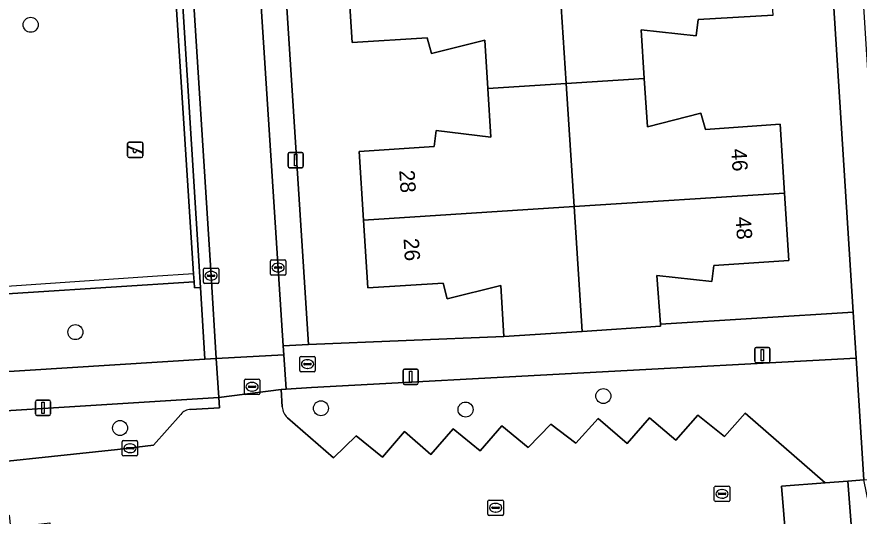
# Model space of a CAD drawing. Extents: x 159680 to 160786, y 387323 to 388340.
# Drawn here: x 160408.4 to 160463.2, y 387915.4 to 387947.9 of the extents above; entities that cross this region are included whole.
import ezdxf

# ---------------------------------------------------------------- set-up
doc = ezdxf.new("R2010")
doc.units = 0
for name, color, linetype in [('IMGEO_Boom', 7, 'Continuous'), ('IMGEO_Brandkraan', 7, 'Continuous'), ('IMGEO_Erf', 7, 'Continuous'), ('IMGEO_Groenvoorziening', 7, 'Continuous'), ('IMGEO_Hek', 7, 'Continuous'), ('IMGEO_Kolk', 7, 'Continuous'), ('IMGEO_Lichtmast', 7, 'Continuous'), ('IMGEO_Pand', 7, 'Continuous'), ('IMGEO_Pand_nummerreeks', 7, 'Continuous'), ('IMGEO_Rijbaan_lokaal_open', 7, 'Continuous'), ('IMGEO_Rioolput', 7, 'Continuous'), ('IMGEO_Speelvoorziening', 7, 'Continuous'), ('IMGEO_Voetpad_open', 7, 'Continuous')]:
    doc.layers.add(name, color=color, linetype=linetype)

msp = doc.modelspace()

# ---------------------------------------------------------------- linework, layer by layer
at = {"layer": 'IMGEO_Boom'}
for centre in [(160409.267, 387947.362), (160412.179, 387927.369), (160446.552, 387923.21), (160428.166, 387922.415), (160437.582, 387922.332), (160415.086, 387921.133)]:
    msp.add_circle(centre, 0.489, dxfattribs=at)
at = {"layer": 'IMGEO_Brandkraan'}
for p, q in [((160426.794, 387924.867), (160426.794, 387925.719)), ((160426.869, 387925.793), (160427.721, 387925.793)), ((160427.795, 387925.719), (160427.795, 387924.867)), ((160427.053, 387925.287), (160427.053, 387925.299)), ((160427.491, 387925.25), (160427.093, 387925.25)), ((160427.096, 387925.336), (160427.494, 387925.336)), ((160427.282, 387925.573), (160427.307, 387925.573)), ((160427.537, 387925.299), (160427.537, 387925.287)), ((160427.721, 387924.793), (160426.869, 387924.793)), ((160427.305, 387925.013), (160427.28, 387925.013))]:
    msp.add_line(p, q, dxfattribs=at)
for points in [[(160426.794, 387924.867), (160426.794, 387925.719)], [(160426.869, 387925.793), (160427.721, 387925.793)], [(160427.795, 387925.719), (160427.795, 387924.867)], [(160427.721, 387924.793), (160426.869, 387924.793)]]:
    msp.add_lwpolyline(points, dxfattribs=at)
for centre, radius, start, end in [((160426.871, 387925.717), 0.0765, 91.552, 178.448), ((160426.871, 387925.717), 0.0765, 91.552, 178.448), ((160427.719, 387925.717), 0.0765, 1.552, 88.448), ((160427.719, 387925.717), 0.0765, 1.552, 88.448), ((160427.093, 387925.296), 0.0403, 85.8775, 175.7526), ((160427.09, 387925.286), 0.0366, 178.938, 274.7102), ((160427.494, 387925.293), 0.043, 264.8664, 352.4533), ((160427.498, 387925.298), 0.0386, 1.7309, 96.639), ((160426.871, 387924.869), 0.0765, 181.552, 268.448), ((160426.871, 387924.869), 0.0765, 181.552, 268.448), ((160427.719, 387924.869), 0.0765, 271.552, 358.448), ((160427.719, 387924.869), 0.0765, 271.552, 358.448)]:
    msp.add_arc(centre, radius, start, end, dxfattribs=at)
for centre, major_axis, ratio, start_param, end_param in [((160427.281, 387925.293), (-0.387, 0.002), 0.722429, 4.712389, 7.853982), ((160427.306, 387925.293), (-0.39, 0.002), 0.717154, 1.570796, 4.712389)]:
    msp.add_ellipse(centre, major_axis=major_axis, ratio=ratio, start_param=start_param, end_param=end_param, dxfattribs=at)
at = {"layer": 'IMGEO_Erf'}
for points in [[(160457.606, 387947.979), (160452.719, 387947.696), (160452.605, 387946.639), (160449.016, 387947.026), (160449.219, 387943.861), (160449.42, 387940.715), (160452.9, 387941.612), (160453.197, 387940.555), (160458.056, 387940.887), (160458.347, 387936.416), (160458.634, 387932.02), (160453.754, 387931.704), (160453.625, 387930.672), (160450.04, 387931.054), (160450.264, 387927.889), (160462.815, 387928.67), (160459.76, 387976.851)], [(160424.28, 387974.463), (160427.362, 387926.556), (160440.069, 387927.085), (160439.872, 387930.394), (160436.392, 387929.526), (160436.128, 387930.564), (160431.221, 387930.249), (160430.942, 387934.655), (160430.66, 387939.121), (160435.543, 387939.441), (160435.672, 387940.478), (160439.234, 387940.057), (160439.034, 387943.207), (160438.833, 387946.372), (160435.36, 387945.497), (160435.084, 387946.524), (160430.194, 387946.212), (160429.909, 387950.653)]]:
    msp.add_lwpolyline(points, dxfattribs=at)
at = {"layer": 'IMGEO_Groenvoorziening'}
for points in [[(160420.312, 387988.586), (160416.186, 387988.289), (160416.823, 387978.395), (160419.868, 387931.157), (160419.902, 387930.636), (160419.927, 387930.244), (160420.32, 387930.271), (160417.442, 387976.226), (160417.33, 387978.007), (160419.633, 387978.14), (160419.552, 387978.914), (160420.906, 387978.982)], [(160420.32, 387930.271), (160419.927, 387930.244), (160419.902, 387930.636), (160409.107, 387929.944), (160401.264, 387929.458), (160394.046, 387929.22), (160394.073, 387928.817), (160394.398, 387923.968), (160420.612, 387925.606)]]:
    msp.add_lwpolyline(points, close=True, dxfattribs=at)
for points in [[(160446.211, 387921.755), (160448.103, 387920.129), (160449.56, 387921.789), (160451.271, 387920.332), (160452.708, 387921.963), (160454.45, 387920.576), (160455.797, 387922.096), (160461, 387917.571), (160462.461, 387917.685), (160463.507, 387917.766), (160463.005, 387925.68), (160427.542, 387923.759), (160425.894, 387923.651), (160425.581, 387923.628), (160425.643, 387922.503)], [(160419.695, 387922.334), (160421.556, 387922.451), (160421.515, 387923.109), (160393.693, 387921.393), (160393.739, 387920.644), (160390.715, 387920.458), (160390.669, 387921.206), (160371.465, 387920.022), (160371.531, 387919.156), (160385.601, 387920.106), (160385.617, 387919.316), (160388.065, 387916.876), (160398.319, 387917.971), (160403.033, 387918.475), (160414.927, 387919.745), (160417.272, 387920.011), (160419.044, 387922.016)], [(160425.978, 387921.801), (160428.993, 387919.189), (160430.456, 387920.627), (160432.167, 387919.23), (160433.614, 387920.9), (160435.326, 387919.403), (160436.764, 387921.075), (160438.526, 387919.648), (160439.943, 387921.278), (160441.655, 387919.861), (160443.142, 387921.392), (160444.753, 387920.154), (160446.211, 387921.755)]]:
    msp.add_lwpolyline(points, dxfattribs=at)
for centre, radius, start, end in [((160426.764, 387922.607), 1.126, 185.2965, 225.7252), ((160419.669, 387921.561), 0.773, 88.0951, 143.974)]:
    msp.add_arc(centre, radius, start, end, dxfattribs=at)
at = {"layer": 'IMGEO_Hek'}
for points in [[(160416.823, 387978.395), (160419.868, 387931.157)], [(160419.868, 387931.157), (160417.188, 387930.984), (160394.404, 387929.433)]]:
    msp.add_lwpolyline(points, dxfattribs=at)
at = {"layer": 'IMGEO_Kolk'}
for p, q in [((160424.877, 387931.143), (160424.877, 387931.995)), ((160424.952, 387932.069), (160425.804, 387932.069)), ((160425.365, 387931.849), (160425.39, 387931.849)), ((160425.878, 387931.995), (160425.878, 387931.143)), ((160420.509, 387930.61), (160420.509, 387931.462)), ((160420.584, 387931.536), (160421.436, 387931.536)), ((160420.997, 387931.316), (160421.022, 387931.316)), ((160421.51, 387931.462), (160421.51, 387930.61)), ((160425.136, 387931.563), (160425.136, 387931.575)), ((160425.574, 387931.526), (160425.176, 387931.526)), ((160425.179, 387931.612), (160425.577, 387931.612)), ((160425.388, 387931.289), (160425.363, 387931.289)), ((160425.62, 387931.575), (160425.62, 387931.563)), ((160420.768, 387931.03), (160420.768, 387931.042)), ((160421.206, 387930.993), (160420.808, 387930.993)), ((160420.811, 387931.079), (160421.209, 387931.079)), ((160421.02, 387930.756), (160420.995, 387930.756)), ((160421.252, 387931.042), (160421.252, 387931.03)), ((160425.804, 387931.069), (160424.952, 387931.069)), ((160421.436, 387930.536), (160420.584, 387930.536)), ((160415.231, 387919.388), (160415.231, 387920.24)), ((160415.306, 387920.314), (160416.158, 387920.314)), ((160416.232, 387920.24), (160416.232, 387919.388)), ((160415.49, 387919.808), (160415.49, 387919.82)), ((160415.928, 387919.771), (160415.53, 387919.771)), ((160415.533, 387919.857), (160415.931, 387919.857)), ((160415.719, 387920.094), (160415.744, 387920.094)), ((160415.974, 387919.82), (160415.974, 387919.808)), ((160416.158, 387919.314), (160415.306, 387919.314)), ((160415.742, 387919.534), (160415.717, 387919.534)), ((160453.779, 387916.424), (160453.779, 387917.276)), ((160453.854, 387917.35), (160454.706, 387917.35)), ((160454.267, 387917.13), (160454.292, 387917.13)), ((160454.78, 387917.276), (160454.78, 387916.424)), ((160439.116, 387916.447), (160439.968, 387916.447)), ((160454.038, 387916.844), (160454.038, 387916.856)), ((160454.476, 387916.807), (160454.078, 387916.807)), ((160454.081, 387916.893), (160454.479, 387916.893)), ((160454.29, 387916.57), (160454.265, 387916.57)), ((160454.522, 387916.856), (160454.522, 387916.844)), ((160439.041, 387915.521), (160439.041, 387916.373)), ((160439.3, 387915.941), (160439.3, 387915.953)), ((160439.738, 387915.904), (160439.34, 387915.904)), ((160439.343, 387915.99), (160439.741, 387915.99)), ((160439.529, 387916.227), (160439.554, 387916.227)), ((160439.784, 387915.953), (160439.784, 387915.941)), ((160440.042, 387916.373), (160440.042, 387915.521)), ((160454.706, 387916.35), (160453.854, 387916.35)), ((160439.968, 387915.447), (160439.116, 387915.447)), ((160439.552, 387915.667), (160439.527, 387915.667))]:
    msp.add_line(p, q, dxfattribs=at)
for points in [[(160424.877, 387931.143), (160424.877, 387931.995)], [(160424.952, 387932.069), (160425.804, 387932.069)], [(160425.878, 387931.995), (160425.878, 387931.143)], [(160420.509, 387930.61), (160420.509, 387931.462)], [(160420.584, 387931.536), (160421.436, 387931.536)], [(160421.51, 387931.462), (160421.51, 387930.61)], [(160425.804, 387931.069), (160424.952, 387931.069)], [(160421.436, 387930.536), (160420.584, 387930.536)], [(160415.231, 387919.388), (160415.231, 387920.24)], [(160415.306, 387920.314), (160416.158, 387920.314)], [(160416.232, 387920.24), (160416.232, 387919.388)], [(160416.158, 387919.314), (160415.306, 387919.314)], [(160453.779, 387916.424), (160453.779, 387917.276)], [(160453.854, 387917.35), (160454.706, 387917.35)], [(160454.78, 387917.276), (160454.78, 387916.424)], [(160439.116, 387916.447), (160439.968, 387916.447)], [(160439.041, 387915.521), (160439.041, 387916.373)], [(160440.042, 387916.373), (160440.042, 387915.521)], [(160454.706, 387916.35), (160453.854, 387916.35)], [(160439.968, 387915.447), (160439.116, 387915.447)]]:
    msp.add_lwpolyline(points, dxfattribs=at)
for centre, radius, start, end in [((160424.954, 387931.993), 0.0765, 91.552, 178.448), ((160424.954, 387931.993), 0.0765, 91.552, 178.448), ((160425.802, 387931.993), 0.0765, 1.552, 88.448), ((160425.802, 387931.993), 0.0765, 1.552, 88.448), ((160420.586, 387931.46), 0.0765, 91.552, 178.448), ((160420.586, 387931.46), 0.0765, 91.552, 178.448), ((160421.434, 387931.46), 0.0765, 1.552, 88.448), ((160421.434, 387931.46), 0.0765, 1.552, 88.448), ((160425.176, 387931.572), 0.0403, 85.8775, 175.7526), ((160425.173, 387931.562), 0.0366, 178.938, 274.7102), ((160425.577, 387931.569), 0.043, 264.8664, 352.4533), ((160425.581, 387931.574), 0.0386, 1.7309, 96.639), ((160420.808, 387931.039), 0.0403, 85.8775, 175.7526), ((160420.805, 387931.029), 0.0366, 178.938, 274.7102), ((160421.209, 387931.036), 0.043, 264.8664, 352.4533), ((160421.213, 387931.041), 0.0386, 1.7309, 96.639), ((160424.954, 387931.145), 0.0765, 181.552, 268.448), ((160424.954, 387931.145), 0.0765, 181.552, 268.448), ((160425.802, 387931.145), 0.0765, 271.552, 358.448), ((160425.802, 387931.145), 0.0765, 271.552, 358.448), ((160420.586, 387930.612), 0.0765, 181.552, 268.448), ((160420.586, 387930.612), 0.0765, 181.552, 268.448), ((160421.434, 387930.612), 0.0765, 271.552, 358.448), ((160421.434, 387930.612), 0.0765, 271.552, 358.448), ((160415.308, 387920.238), 0.0765, 91.552, 178.448), ((160415.308, 387920.238), 0.0765, 91.552, 178.448), ((160416.156, 387920.238), 0.0765, 1.552, 88.448), ((160416.156, 387920.238), 0.0765, 1.552, 88.448), ((160415.53, 387919.817), 0.0403, 85.8775, 175.7526), ((160415.527, 387919.807), 0.0366, 178.938, 274.7102), ((160415.931, 387919.814), 0.043, 264.8664, 352.4533), ((160415.935, 387919.819), 0.0386, 1.7309, 96.639), ((160415.308, 387919.39), 0.0765, 181.552, 268.448), ((160415.308, 387919.39), 0.0765, 181.552, 268.448), ((160416.156, 387919.39), 0.0765, 271.552, 358.448), ((160416.156, 387919.39), 0.0765, 271.552, 358.448), ((160453.856, 387917.274), 0.0765, 91.552, 178.448), ((160453.856, 387917.274), 0.0765, 91.552, 178.448), ((160454.704, 387917.274), 0.0765, 1.552, 88.448), ((160454.704, 387917.274), 0.0765, 1.552, 88.448), ((160439.118, 387916.371), 0.0765, 91.552, 178.448), ((160439.118, 387916.371), 0.0765, 91.552, 178.448), ((160439.966, 387916.371), 0.0765, 1.552, 88.448), ((160439.966, 387916.371), 0.0765, 1.552, 88.448), ((160453.856, 387916.426), 0.0765, 181.552, 268.448), ((160453.856, 387916.426), 0.0765, 181.552, 268.448), ((160454.078, 387916.853), 0.0403, 85.8775, 175.7526), ((160454.075, 387916.843), 0.0366, 178.938, 274.7102), ((160454.479, 387916.85), 0.043, 264.8664, 352.4533), ((160454.483, 387916.855), 0.0386, 1.7309, 96.639), ((160454.704, 387916.426), 0.0765, 271.552, 358.448), ((160454.704, 387916.426), 0.0765, 271.552, 358.448), ((160439.34, 387915.95), 0.0403, 85.8775, 175.7526), ((160439.337, 387915.94), 0.0366, 178.938, 274.7102), ((160439.741, 387915.947), 0.043, 264.8664, 352.4533), ((160439.745, 387915.952), 0.0386, 1.7309, 96.639), ((160439.118, 387915.523), 0.0765, 181.552, 268.448), ((160439.118, 387915.523), 0.0765, 181.552, 268.448), ((160439.966, 387915.523), 0.0765, 271.552, 358.448), ((160439.966, 387915.523), 0.0765, 271.552, 358.448)]:
    msp.add_arc(centre, radius, start, end, dxfattribs=at)
for centre, major_axis, ratio, start_param, end_param in [((160425.364, 387931.569), (-0.387, 0.002), 0.722429, 4.712389, 7.853982), ((160425.389, 387931.569), (-0.39, 0.002), 0.717154, 1.570796, 4.712389), ((160420.996, 387931.036), (-0.387, 0.002), 0.722429, 4.712389, 7.853982), ((160421.021, 387931.036), (-0.39, 0.002), 0.717154, 1.570796, 4.712389), ((160415.718, 387919.814), (-0.387, 0.002), 0.722429, 4.712389, 7.853982), ((160415.743, 387919.814), (-0.39, 0.002), 0.717154, 1.570796, 4.712389), ((160454.266, 387916.85), (-0.387, 0.002), 0.722429, 4.712389, 7.853982), ((160454.291, 387916.85), (-0.39, 0.002), 0.717154, 1.570796, 4.712389), ((160439.528, 387915.947), (-0.387, 0.002), 0.722429, 4.712389, 7.853982), ((160439.553, 387915.947), (-0.39, 0.002), 0.717154, 1.570796, 4.712389)]:
    msp.add_ellipse(centre, major_axis=major_axis, ratio=ratio, start_param=start_param, end_param=end_param, dxfattribs=at)
at = {"layer": 'IMGEO_Lichtmast'}
for p, q in [((160426.023, 387938.165), (160426.023, 387938.965)), ((160426.023, 387938.965), (160426.023, 387938.165)), ((160426.123, 387939.065), (160426.913, 387939.065)), ((160426.913, 387939.065), (160426.123, 387939.065)), ((160427.013, 387938.965), (160427.013, 387938.165)), ((160427.013, 387938.165), (160427.013, 387938.965)), ((160426.913, 387938.065), (160426.123, 387938.065)), ((160426.123, 387938.065), (160426.913, 387938.065)), ((160456.412, 387925.473), (160456.412, 387926.273)), ((160456.412, 387926.273), (160456.412, 387925.473)), ((160456.512, 387926.373), (160457.302, 387926.373)), ((160457.302, 387926.373), (160456.512, 387926.373)), ((160457.402, 387926.273), (160457.402, 387925.473)), ((160457.402, 387925.473), (160457.402, 387926.273)), ((160457.302, 387925.373), (160456.512, 387925.373)), ((160456.512, 387925.373), (160457.302, 387925.373)), ((160433.515, 387924.063), (160433.515, 387924.863)), ((160433.515, 387924.863), (160433.515, 387924.063)), ((160433.615, 387924.963), (160434.405, 387924.963)), ((160434.405, 387924.963), (160433.615, 387924.963)), ((160434.505, 387924.863), (160434.505, 387924.063)), ((160434.505, 387924.063), (160434.505, 387924.863)), ((160434.405, 387923.963), (160433.615, 387923.963)), ((160433.615, 387923.963), (160434.405, 387923.963)), ((160409.572, 387922.046), (160409.572, 387922.846)), ((160409.572, 387922.846), (160409.572, 387922.046)), ((160409.672, 387922.946), (160410.462, 387922.946)), ((160410.462, 387922.946), (160409.672, 387922.946)), ((160410.562, 387922.846), (160410.562, 387922.046)), ((160410.562, 387922.046), (160410.562, 387922.846)), ((160410.462, 387921.946), (160409.672, 387921.946)), ((160409.672, 387921.946), (160410.462, 387921.946))]:
    msp.add_line(p, q, dxfattribs=at)
for points in [[(160426.443, 387938.94), (160426.593, 387938.94), (160426.593, 387938.19), (160426.443, 387938.19), (160426.443, 387938.94)], [(160456.832, 387926.248), (160456.982, 387926.248), (160456.982, 387925.498), (160456.832, 387925.498), (160456.832, 387926.248)], [(160433.935, 387924.838), (160434.085, 387924.838), (160434.085, 387924.088), (160433.935, 387924.088), (160433.935, 387924.838)], [(160409.992, 387922.821), (160410.142, 387922.821), (160410.142, 387922.071), (160409.992, 387922.071), (160409.992, 387922.821)]]:
    msp.add_lwpolyline(points, dxfattribs=at)
for centre, start, end in [((160426.123, 387938.965), 90, 180), ((160426.123, 387938.965), 90, 180), ((160426.913, 387938.965), 0, 90), ((160426.913, 387938.965), 360, 90), ((160426.123, 387938.165), 180, 270), ((160426.123, 387938.165), 180, 270), ((160426.913, 387938.165), 270, 0), ((160426.913, 387938.165), 270, 0), ((160456.512, 387926.273), 90, 180), ((160456.512, 387926.273), 90, 180), ((160457.302, 387926.273), 0, 90), ((160457.302, 387926.273), 360, 90), ((160456.512, 387925.473), 180, 270), ((160456.512, 387925.473), 180, 270), ((160457.302, 387925.473), 270, 0), ((160457.302, 387925.473), 270, 0), ((160433.615, 387924.863), 90, 180), ((160433.615, 387924.863), 90, 180), ((160434.405, 387924.863), 0, 90), ((160434.405, 387924.863), 360, 90), ((160433.615, 387924.063), 180, 270), ((160433.615, 387924.063), 180, 270), ((160434.405, 387924.063), 270, 0), ((160434.405, 387924.063), 270, 0), ((160409.672, 387922.846), 90, 180), ((160409.672, 387922.846), 90, 180), ((160410.462, 387922.846), 0, 90), ((160410.462, 387922.846), 360, 90), ((160409.672, 387922.046), 180, 270), ((160409.672, 387922.046), 180, 270), ((160410.462, 387922.046), 270, 0), ((160410.462, 387922.046), 270, 0)]:
    msp.add_arc(centre, 0.1, start, end, dxfattribs=at)
at = {"layer": 'IMGEO_Pand'}
for points in [[(160449.219, 387943.861), (160449.016, 387947.026), (160452.605, 387946.639), (160452.719, 387947.696), (160457.606, 387947.979), (160457.323, 387952.414), (160443.616, 387951.534), (160444.133, 387943.534)], [(160443.616, 387951.534), (160429.909, 387950.653), (160430.194, 387946.212), (160435.084, 387946.524), (160435.36, 387945.497), (160438.833, 387946.372), (160439.034, 387943.207), (160444.133, 387943.534)], [(160444.133, 387943.534), (160444.649, 387935.536), (160458.347, 387936.416), (160458.056, 387940.887), (160453.197, 387940.555), (160452.9, 387941.612), (160449.42, 387940.715), (160449.219, 387943.861)], [(160444.649, 387935.536), (160444.133, 387943.534), (160439.034, 387943.207), (160439.234, 387940.057), (160435.672, 387940.478), (160435.543, 387939.441), (160430.66, 387939.121), (160430.942, 387934.655)], [(160450.264, 387927.889), (160450.04, 387931.054), (160453.625, 387930.672), (160453.754, 387931.704), (160458.634, 387932.02), (160458.347, 387936.416), (160444.649, 387935.536), (160445.172, 387927.418), (160450.274, 387927.751)], [(160445.172, 387927.418), (160444.649, 387935.536), (160430.942, 387934.655), (160431.221, 387930.249), (160436.128, 387930.564), (160436.392, 387929.526), (160439.872, 387930.394), (160440.069, 387927.085)]]:
    msp.add_lwpolyline(points, close=True, dxfattribs=at)
at = {"layer": 'IMGEO_Rijbaan_lokaal_open'}
for points in [[(160418.278, 387973.93), (160419.134, 387960.566), (160421.01, 387931.036), (160421.351, 387925.654), (160425.748, 387925.898), (160425.71, 387926.479), (160422.601, 387974.326)], [(160425.643, 387922.503), (160425.581, 387923.628), (160421.515, 387923.109), (160421.556, 387922.451), (160419.695, 387922.334)], [(160419.044, 387922.016), (160417.272, 387920.011), (160414.927, 387919.745), (160403.033, 387918.475), (160403.442, 387914.95), (160407.861, 387915.463), (160407.954, 387914.659), (160410.517, 387914.957), (160410.872, 387911.907), (160414.168, 387912.29), (160414.572, 387911.979), (160417.181, 387912.187), (160419.795, 387910.27), (160434.739, 387911.307), (160436.422, 387909.259), (160436.409, 387908.362), (160436.81, 387908.405), (160438.068, 387907.204), (160453.621, 387908.869), (160453.607, 387909.49), (160455.184, 387911.46), (160458.606, 387911.814), (160458.144, 387917.349)], [(160458.144, 387917.349), (160461, 387917.571), (160455.797, 387922.096), (160454.45, 387920.576), (160452.708, 387921.963), (160451.271, 387920.332), (160449.56, 387921.789), (160448.103, 387920.129), (160446.211, 387921.755), (160444.753, 387920.154), (160443.142, 387921.392), (160441.655, 387919.861), (160439.943, 387921.278), (160438.526, 387919.648), (160436.764, 387921.075), (160435.326, 387919.403), (160433.614, 387920.9), (160432.167, 387919.23), (160430.456, 387920.627), (160428.993, 387919.189), (160425.978, 387921.801)]]:
    msp.add_lwpolyline(points, dxfattribs=at)
for points in [[(160425.748, 387925.898), (160421.351, 387925.654), (160421.515, 387923.109), (160425.581, 387923.628), (160425.894, 387923.651)], [(160462.317, 387912.197), (160462.893, 387912.257), (160462.843, 387912.884), (160462.461, 387917.685), (160461, 387917.571), (160458.144, 387917.349), (160458.606, 387911.814)]]:
    msp.add_lwpolyline(points, close=True, dxfattribs=at)
for centre, radius, start, end in [((160426.764, 387922.607), 1.126, 185.2965, 225.7252), ((160419.669, 387921.561), 0.773, 88.0951, 143.974)]:
    msp.add_arc(centre, radius, start, end, dxfattribs=at)
at = {"layer": 'IMGEO_Rioolput'}
for p, q in [((160423.18, 387923.387), (160423.18, 387924.239)), ((160423.255, 387924.313), (160424.107, 387924.313)), ((160423.668, 387924.093), (160423.693, 387924.093)), ((160424.181, 387924.239), (160424.181, 387923.387)), ((160423.439, 387923.807), (160423.439, 387923.819)), ((160423.877, 387923.77), (160423.479, 387923.77)), ((160423.482, 387923.856), (160423.88, 387923.856)), ((160423.691, 387923.533), (160423.666, 387923.533)), ((160423.923, 387923.819), (160423.923, 387923.807)), ((160424.107, 387923.313), (160423.255, 387923.313))]:
    msp.add_line(p, q, dxfattribs=at)
for points in [[(160423.18, 387923.387), (160423.18, 387924.239)], [(160423.255, 387924.313), (160424.107, 387924.313)], [(160424.181, 387924.239), (160424.181, 387923.387)], [(160424.107, 387923.313), (160423.255, 387923.313)]]:
    msp.add_lwpolyline(points, dxfattribs=at)
for centre, radius, start, end in [((160423.257, 387924.237), 0.0765, 91.552, 178.448), ((160423.257, 387924.237), 0.0765, 91.552, 178.448), ((160424.105, 387924.237), 0.0765, 1.552, 88.448), ((160424.105, 387924.237), 0.0765, 1.552, 88.448), ((160423.479, 387923.816), 0.0403, 85.8775, 175.7526), ((160423.476, 387923.806), 0.0366, 178.938, 274.7102), ((160423.88, 387923.813), 0.043, 264.8664, 352.4533), ((160423.884, 387923.818), 0.0386, 1.7309, 96.639), ((160423.257, 387923.389), 0.0765, 181.552, 268.448), ((160423.257, 387923.389), 0.0765, 181.552, 268.448), ((160424.105, 387923.389), 0.0765, 271.552, 358.448), ((160424.105, 387923.389), 0.0765, 271.552, 358.448)]:
    msp.add_arc(centre, radius, start, end, dxfattribs=at)
for centre, major_axis, ratio, start_param, end_param in [((160423.667, 387923.813), (-0.387, 0.002), 0.722429, 4.712389, 7.853982), ((160423.692, 387923.813), (-0.39, 0.002), 0.717154, 1.570796, 4.712389)]:
    msp.add_ellipse(centre, major_axis=major_axis, ratio=ratio, start_param=start_param, end_param=end_param, dxfattribs=at)
at = {"layer": 'IMGEO_Speelvoorziening'}
for p, q in [((160415.576, 387938.829), (160415.576, 387939.629)), ((160415.576, 387939.629), (160415.576, 387938.829)), ((160415.645, 387939.454), (160416.521, 387939.101)), ((160415.676, 387939.729), (160416.466, 387939.729)), ((160416.466, 387939.729), (160415.676, 387939.729)), ((160416.566, 387939.629), (160416.566, 387938.829)), ((160416.566, 387938.829), (160416.566, 387939.629)), ((160415.959, 387939.257), (160415.62, 387939.394)), ((160416.497, 387939.041), (160416.157, 387939.178)), ((160416.466, 387938.729), (160415.676, 387938.729)), ((160415.676, 387938.729), (160416.466, 387938.729))]:
    msp.add_line(p, q, dxfattribs=at)
for centre, radius, start, end in [((160415.676, 387939.629), 0.1, 90, 180), ((160415.676, 387939.629), 0.1, 90, 180), ((160415.633, 387939.424), 0.0327, 68.078, 248.078), ((160416.466, 387939.629), 0.1, 0, 90), ((160416.466, 387939.629), 0.1, 360, 90), ((160416.038, 387939.167), 0.12, 130.9928, 5.1632), ((160416.509, 387939.071), 0.0327, 248.078, 68.078), ((160415.676, 387938.829), 0.1, 180, 270), ((160415.676, 387938.829), 0.1, 180, 270), ((160416.466, 387938.829), 0.1, 270, 0), ((160416.466, 387938.829), 0.1, 270, 0)]:
    msp.add_arc(centre, radius, start, end, dxfattribs=at)
at = {"layer": 'IMGEO_Voetpad_open'}
for points in [[(160401.264, 387929.458), (160409.107, 387929.944), (160419.902, 387930.636), (160419.868, 387931.157), (160416.823, 387978.395), (160416.186, 387988.289), (160412.944, 387988.055), (160412.585, 387993.043), (160412.084, 388000), (160411.794, 388004.019), (160411.434, 388009.006), (160411.38, 388009.754), (160411.484, 388009.76), (160411.37, 388011.879), (160411.03, 388020.2), (160406.991, 388019.935)], [(160417.882, 387975.512), (160417.442, 387976.226), (160420.32, 387930.271), (160420.612, 387925.606), (160421.351, 387925.654), (160421.01, 387931.036), (160419.134, 387960.566)], [(160421.351, 387925.654), (160420.612, 387925.606), (160394.398, 387923.968), (160392.746, 387923.865), (160391.155, 387923.766), (160365.747, 387922.178), (160365.841, 387919.701), (160367.926, 387919.847)], [(160368.533, 387919.315), (160368.569, 387918.956), (160371.531, 387919.156), (160371.465, 387920.022), (160390.669, 387921.206), (160393.693, 387921.393), (160421.515, 387923.109), (160421.351, 387925.654)]]:
    msp.add_lwpolyline(points, dxfattribs=at)
for points in [[(160447.16, 387975.99), (160459.76, 387976.851), (160462.815, 387928.67), (160463.005, 387925.68), (160463.507, 387917.766), (160465.448, 387917.887), (160461.629, 387978.493), (160459.654, 387978.361), (160424.162, 387975.997), (160422.601, 387974.326), (160425.71, 387926.479), (160427.362, 387926.556), (160424.28, 387974.463), (160436.967, 387975.306), (160442.062, 387975.648)], [(160462.815, 387928.67), (160450.264, 387927.889), (160450.274, 387927.751), (160445.172, 387927.418), (160440.069, 387927.085), (160427.362, 387926.556), (160425.71, 387926.479), (160425.748, 387925.898), (160425.894, 387923.651), (160427.542, 387923.759), (160463.005, 387925.68)], [(160463.507, 387917.766), (160462.461, 387917.685), (160462.843, 387912.884), (160464.489, 387913.012)]]:
    msp.add_lwpolyline(points, close=True, dxfattribs=at)

# ---------------------------------------------------------------- texts
at = {"layer": 'IMGEO_Pand_nummerreeks'}
for s, rotation, p in [('46', 273.7296, (160454.874, 387939.282)), ('28', 273.6181, (160433.263, 387937.884)), ('48', 273.7296, (160455.164, 387934.845)), ('26', 273.6181, (160433.543, 387933.451))]:
    msp.add_text(s, height=1, rotation=rotation, dxfattribs=at).set_placement(p)

doc.saveas('drawing.dxf')
